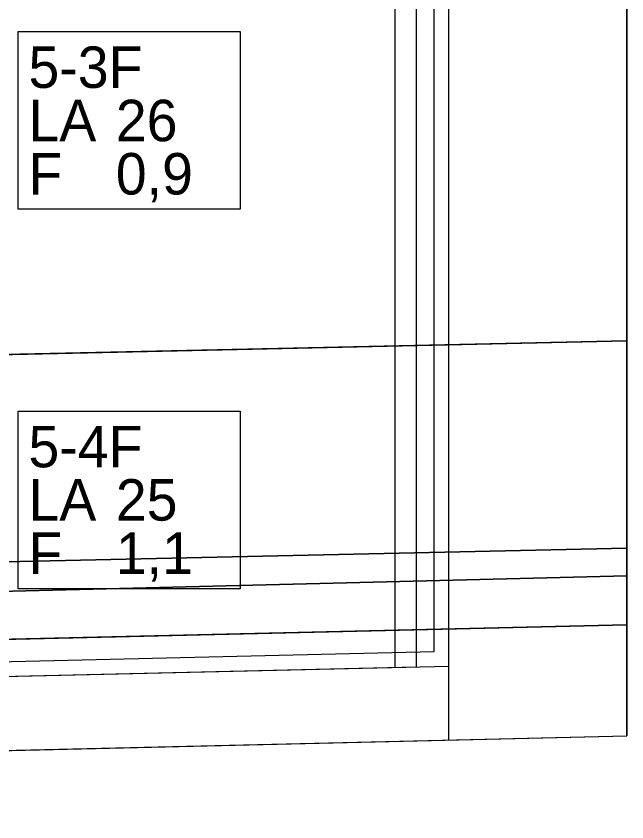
# Model space of a CAD drawing. Extents: x 544674 to 552202, y 6585829 to 6588119.
# Drawn here: x 551800.1 to 551882.6, y 6587579.9 to 6587688.7 of the extents above; entities that cross this region are included whole.
import ezdxf

# ---------------------------------------------------------------- set-up
doc = ezdxf.new("R2010")
doc.units = 0
for name, color, linetype in [('Default', 7, 'Continuous'), ('ME', 7, 'Continuous'), ('PIIR', 7, 'Continuous'), ('Plokid', 7, 'Continuous'), ('Proovid', 7, 'Continuous'), ('RAJATIS', 7, 'Continuous'), ('Täide', 7, 'Continuous')]:
    doc.layers.add(name, color=color, linetype=linetype)

msp = doc.modelspace()

# ---------------------------------------------------------------- linework, layer by layer
at = {"layer": 'Default'}
for points in [[(551032.87, 6587649.29), (551105.76, 6587646.86), (551455.6, 6587635.36), (551455.6, 6587635.36), (551669.27, 6587640.17), (551792.36, 6587642.86), (551882.59, 6587644.84)], [(551032.87, 6587621.26), (551105.76, 6587618.86), (551455.6, 6587607.36), (551455.6, 6587607.36), (551669.27, 6587612.17), (551792.36, 6587614.86), (551882.59, 6587616.84)], [(551032.87, 6587618.07), (551105.76, 6587615.36), (551455.6, 6587602.36), (551455.6, 6587602.36), (551669.27, 6587607.8), (551792.36, 6587610.86), (551882.59, 6587613.11)], [(551032.87, 6587612.68), (551105.76, 6587609.86), (551455.6, 6587596.36), (551455.6, 6587596.36), (551669.27, 6587601.49), (551792.36, 6587604.36), (551882.59, 6587606.47)]]:
    msp.add_lwpolyline(points, dxfattribs=at)
at = {"layer": 'ME'}
for p, q in [((551856.56, 6587602.87), (551856.56, 6587803.03)), ((551695.42, 6587599.1), (551856.56, 6587602.87))]:
    msp.add_line(p, q, dxfattribs=at)
msp.add_lwpolyline([(551695.47, 6587597.1), (551858.56, 6587600.91)], dxfattribs=at)
at = {"layer": 'PIIR'}
for p in [(551858.56, 6587590.91), (551858.56, 6587600.91)]:
    msp.add_line(p, (551858.56, 6587802.82), dxfattribs=at)
at = {"layer": 'Plokid'}
msp.add_line((551854.16, 6587600.81), (551854.16, 6587783.96), dxfattribs=at)
msp.add_lwpolyline([(551695.47, 6587597.1), (551854.16, 6587600.81)], dxfattribs=at)
at = {"layer": 'Proovid'}
for points in [[(551800.36, 6587686.61), (551830.36, 6587686.61), (551830.36, 6587662.61), (551800.36, 6587662.61)], [(551800.36, 6587635.36), (551830.36, 6587635.36), (551830.36, 6587611.36), (551800.36, 6587611.36)]]:
    msp.add_lwpolyline(points, close=True, dxfattribs=at)
at = {"layer": 'RAJATIS'}
msp.add_line((551851.24, 6587792.4), (551851.24, 6587600.74), dxfattribs=at)
at = {"layer": 'Täide'}
for p, q in [((551882.59, 6587591.47), (551882.59, 6587783.77)), ((551882.59, 6587591.47), (551882.59, 6587783.77)), ((551882.59, 6587591.47), (551882.59, 6587783.77)), ((551882.59, 6587644.84), (551882.59, 6587708.86)), ((551792.36, 6587642.86), (551882.59, 6587644.84)), ((551882.59, 6587616.84), (551882.59, 6587644.84)), ((551882.59, 6587613.11), (551882.59, 6587616.84)), ((551882.59, 6587606.47), (551882.59, 6587613.11)), ((551882.59, 6587606.47), (551792.36, 6587604.36)), ((551882.59, 6587591.47), (551882.59, 6587606.47)), ((551669.62, 6587586.49), (551882.59, 6587591.47))]:
    msp.add_line(p, q, dxfattribs=at)
for points in [[(551882.59, 6587802.87), (551882.59, 6587591.47)], [(551882.59, 6587644.84), (551792.36, 6587642.86), (551669.27, 6587640.17), (551455.6, 6587635.36), (551105.76, 6587646.86), (551032.87, 6587649.29)], [(551882.59, 6587616.84), (551792.36, 6587614.86), (551669.27, 6587612.17), (551455.6, 6587607.36), (551105.76, 6587618.86), (551032.87, 6587621.26)], [(551032.87, 6587618.07), (551105.76, 6587615.36), (551455.6, 6587602.36), (551669.27, 6587607.8), (551792.36, 6587610.86), (551882.59, 6587613.11)], [(551882.59, 6587613.11), (551792.36, 6587610.86), (551669.27, 6587607.8), (551455.6, 6587602.36), (551105.76, 6587615.36), (551032.87, 6587618.07)], [(551669.27, 6587612.17), (551792.36, 6587614.86), (551882.59, 6587616.84)], [(551032.87, 6587612.68), (551105.76, 6587609.86), (551455.6, 6587596.36), (551669.27, 6587601.49), (551792.36, 6587604.36), (551882.59, 6587606.47)], [(551032.87, 6587597.67), (551105.76, 6587579.86), (551160.61, 6587592.74), (551455.49, 6587581.36), (551669.62, 6587586.49), (551882.59, 6587591.47)], [(551032.87, 6587597.67), (551073.01, 6587587.86), (551105.76, 6587587.86), (551139.85, 6587587.86), (551160.61, 6587592.74), (551455.49, 6587581.36), (551669.62, 6587586.49), (551882.59, 6587591.47)], [(551032.87, 6587597.67), (551073.01, 6587587.86), (551105.76, 6587587.86), (551139.85, 6587587.86), (551160.61, 6587592.74), (551455.49, 6587581.36), (551669.62, 6587586.49), (551882.59, 6587591.47)], [(551032.87, 6587597.67), (551073.01, 6587587.86), (551105.76, 6587587.86), (551139.85, 6587587.86), (551160.61, 6587592.74), (551455.49, 6587581.36), (551669.62, 6587586.49), (551882.59, 6587591.47)]]:
    msp.add_lwpolyline(points, dxfattribs=at)

# ---------------------------------------------------------------- texts
at = {"layer": 'Proovid'}
for s, p in [('5-3F', (551801.76, 6587679.01)), ('LA', (551801.76, 6587671.81)), ('26', (551813.56, 6587671.81)), ('F', (551801.76, 6587664.61)), ('0,9', (551813.56, 6587664.61)), ('5-4F', (551801.76, 6587627.76)), ('LA', (551801.76, 6587620.56)), ('25', (551813.56, 6587620.56)), ('F', (551801.76, 6587613.36)), ('1,1', (551813.56, 6587613.36))]:
    msp.add_text(s, height=5.6, dxfattribs=at).set_placement(p)

doc.saveas('drawing.dxf')
